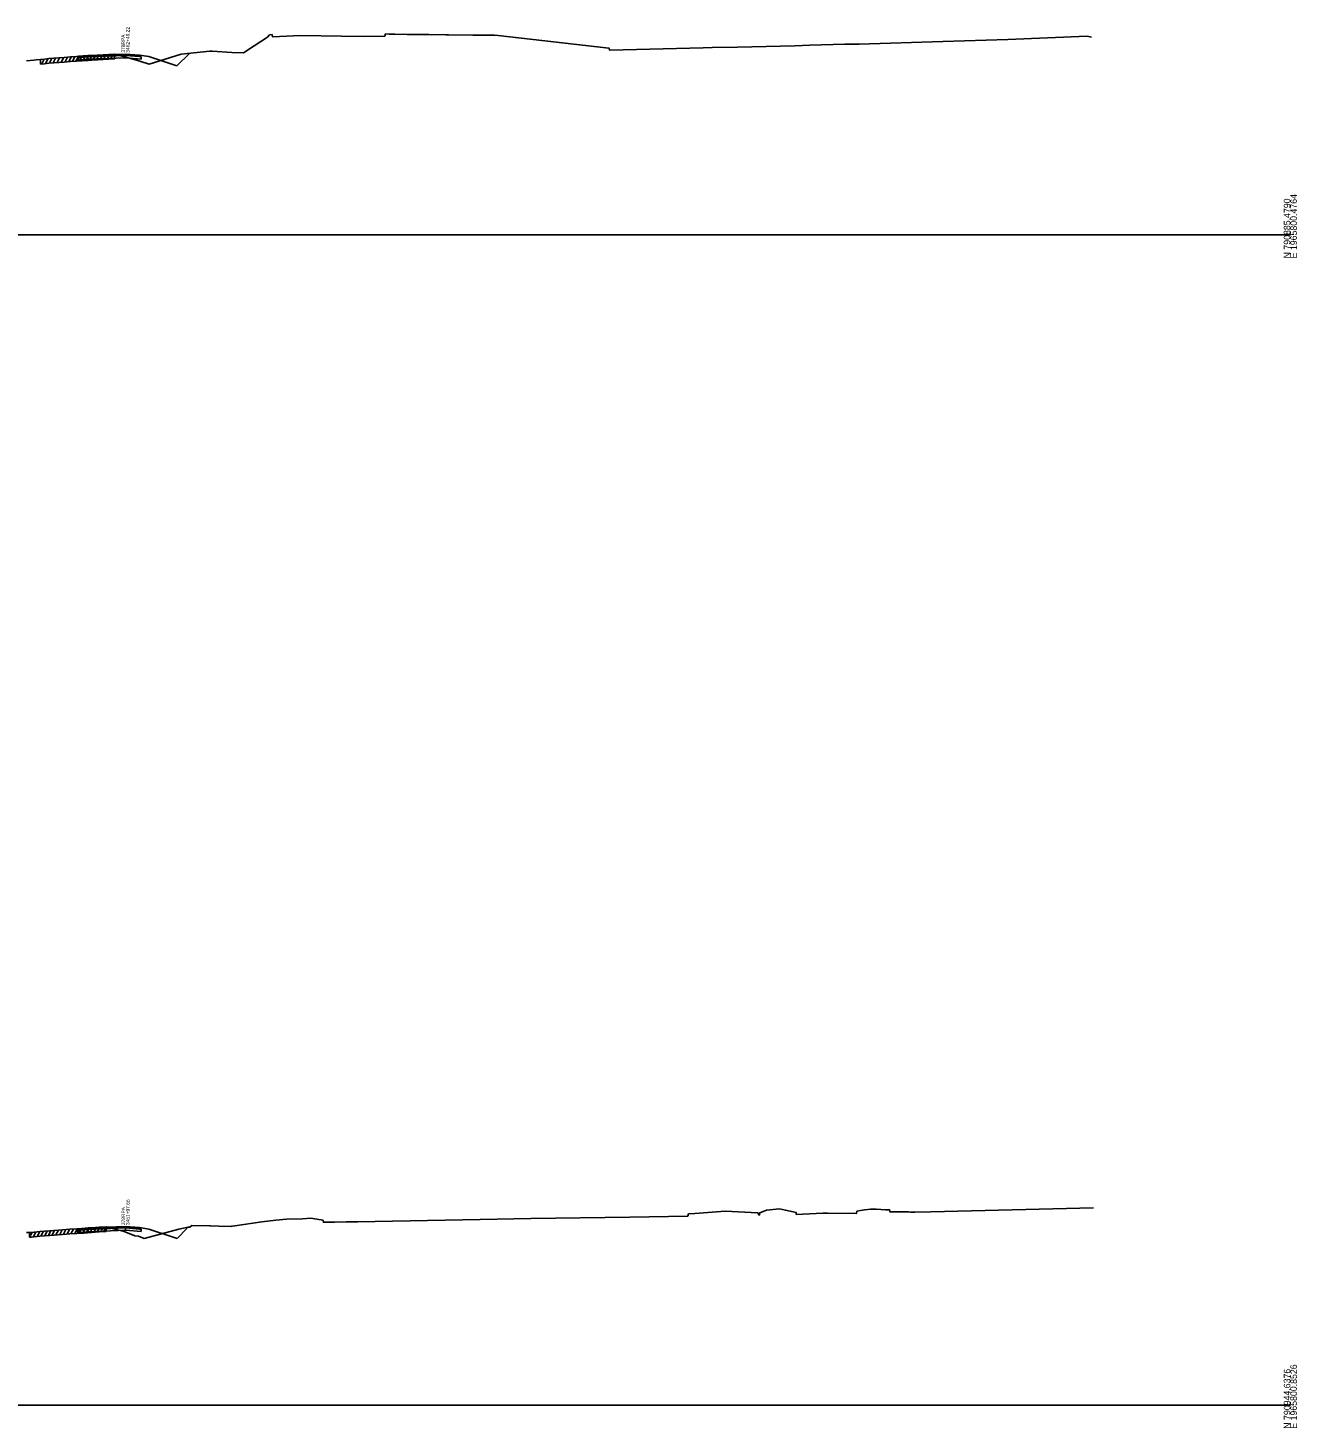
# Model space of a CAD drawing. Extents: x 1017 to 19997, y -1947 to 50737.
# Drawn here: x 18661 to 19203, y 11490 to 12088 of the extents above; entities that cross this region are included whole.
import ezdxf

# ---------------------------------------------------------------- set-up
doc = ezdxf.new("R2010")
doc.units = 0
for name, color, linetype in [('RD_GPK_XS_Cell', 7, 'Continuous'), ('RD_XS_Base', 7, 'Continuous'), ('RD_XS_ExGround', 7, 'Continuous'), ('RD_XS_ExPaveRet', 7, 'Continuous'), ('RD_XS_Greenside', 7, 'Continuous'), ('RD_XS_Pave', 7, 'Continuous'), ('RD_XS_PaveOvlay', 7, 'Continuous'), ('RD_XS_TieSlope', 7, 'Continuous'), ('RD_XS_TX_Notes', 7, 'Continuous')]:
    doc.layers.add(name, color=color, linetype=linetype)

msp = doc.modelspace()

# ---------------------------------------------------------------- linework, layer by layer
at = {"layer": 'RD_GPK_XS_Cell'}
for p, q in [((18600, 12000), (19200, 12000)), ((18600, 11500), (19200, 11500))]:
    msp.add_line(p, q, dxfattribs=at)
at = {"layer": 'RD_XS_Base'}
for points in [[(18702.26, 12076.68), (18702.26, 12075.68)], [(18702.26, 12076.68), (18708.26, 12076.2), (18708.96, 12076.15)], [(18708.96, 12076.15), (18708.96, 12075.15)], [(18681.76, 12074.68), (18682.26, 12075.72), (18686.26, 12076.05)], [(18681.76, 12075.68), (18682.26, 12075.72), (18686.26, 12076.05)], [(18681.76, 12074.68), (18681.76, 12075.68)], [(18686.26, 12075.05), (18681.76, 12074.68)], [(18686.26, 12076.05), (18686.26, 12075.05)], [(18702.26, 12075.68), (18686.26, 12075.05)], [(18708.96, 12075.15), (18702.26, 12075.68)], [(18681.81, 11573.77), (18682.31, 11574.81), (18686.31, 11575.13)], [(18681.81, 11574.77), (18682.31, 11574.81), (18686.31, 11575.13)], [(18681.81, 11573.77), (18681.81, 11574.77)], [(18686.31, 11574.13), (18681.81, 11573.77)], [(18686.31, 11575.13), (18686.31, 11574.13)], [(18702.31, 11574.77), (18686.31, 11574.13)], [(18702.31, 11575.77), (18702.31, 11574.77)], [(18702.31, 11575.77), (18708.31, 11575.28), (18709.01, 11575.23)], [(18709.01, 11574.23), (18702.31, 11574.77)], [(18709.01, 11575.23), (18709.01, 11574.23)]]:
    msp.add_lwpolyline(points, dxfattribs=at)
at = {"layer": 'RD_XS_ExGround'}
for points in [[(18660.02, 12074.45), (18663.05, 12074.74), (18664.15, 12074.8), (18666.03, 12075.01), (18667.66, 12075.18), (18669.47, 12075.4), (18676.15, 12075.89), (18678.85, 12076.08), (18686.35, 12076.55), (18687.93, 12076.65), (18690.31, 12076.8), (18697.58, 12077.3), (18700.35, 12076.52), (18704.96, 12075.2), (18708.4, 12074.23), (18712.34, 12072.91), (18721.5, 12075.76), (18726.11, 12077.24), (18738.34, 12078.48), (18739.34, 12078.58), (18747.72, 12077.95), (18752.66, 12077.81), (18757.31, 12080.86), (18762.96, 12084.48), (18763.86, 12085.45), (18764.92, 12085.6), (18765.03, 12084.69), (18777.12, 12085.21), (18794.62, 12084.99), (18804.57, 12084.86), (18813.09, 12084.98), (18813.42, 12085.89), (18814.95, 12085.8), (18817.31, 12085.78), (18822.58, 12085.63), (18831.93, 12085.61), (18839.13, 12085.5), (18840.35, 12085.53), (18850.63, 12085.44), (18859.92, 12085.32), (18861.52, 12085.21), (18908.84, 12079.85), (18909.23, 12078.95), (18943.41, 12079.75), (18949.14, 12079.96), (18952.9, 12080.04), (18963.77, 12080.28), (18988.26, 12080.86), (18994.63, 12081.06), (19009.67, 12081.57), (19010.39, 12081.58), (19010.84, 12081.58), (19011.3, 12081.58), (19015.73, 12081.59), (19051.5, 12082.61), (19079.33, 12083.58), (19113.25, 12084.94), (19115.08, 12084.51)], [(18660, 11573.76), (18661.25, 11573.83), (18662.15, 11573.88), (18665.64, 11574.28), (18671.85, 11574.75), (18675.32, 11575.03), (18678.51, 11575.23), (18684.44, 11575.6), (18691.07, 11576.07), (18693.96, 11576.26), (18698.37, 11575.17), (18701.66, 11574.28), (18706.29, 11572.44), (18707.8, 11572.22), (18710.21, 11571.28), (18725.04, 11575.27), (18729.1, 11576.11), (18729.73, 11576.18), (18730.63, 11576.89), (18738.12, 11576.71), (18738.57, 11576.65), (18742.12, 11576.55), (18747.25, 11576.4), (18747.78, 11576.51), (18749.02, 11576.71), (18760.61, 11578.4), (18766.52, 11579.12), (18771.04, 11579.52), (18777.87, 11579.73), (18781.43, 11579.97), (18784.06, 11579.48), (18786.71, 11579.09), (18786.82, 11578.19), (18790.77, 11578.2), (18791.63, 11578.2), (18796.64, 11578.32), (18801.43, 11578.37), (18853.89, 11579.35), (18875.53, 11579.77), (18917.73, 11580.44), (18942.5, 11580.86), (18942.87, 11581.77), (18945.61, 11581.88), (18958.51, 11582.88), (18972.51, 11582.23), (18972.88, 11581.35), (18973.19, 11581.35), (18973.29, 11582.25), (18976.12, 11583.38), (18981.67, 11583.9), (18984.23, 11583.32), (18988.79, 11582.43), (18988.89, 11581.53), (19000.31, 11582.05), (19000.98, 11582.11), (19001.64, 11582.11), (19002.22, 11582.1), (19014.69, 11581.99), (19014.82, 11582.9), (19016.38, 11583.24), (19018.08, 11583.53), (19019.43, 11583.71), (19020.63, 11583.82), (19021.78, 11583.87), (19022.97, 11583.87), (19027.08, 11583.47), (19028.32, 11583.58), (19028.71, 11583.62), (19028.81, 11582.72), (19032.19, 11582.67), (19036.9, 11582.59), (19037.66, 11582.57), (19039.49, 11582.55), (19046.45, 11582.73), (19115.85, 11584.41)]]:
    msp.add_lwpolyline(points, dxfattribs=at)
at = {"layer": 'RD_XS_ExPaveRet'}
for p, q in [((18679.59, 12074.13), (18680.63, 12076.19)), ((18681.13, 12074.22), (18682.16, 12076.29)), ((18682.63, 12074.32), (18683.66, 12076.38)), ((18684.12, 12074.41), (18685.15, 12076.47)), ((18685.42, 12074.49), (18686.45, 12076.55)), ((18686.87, 12074.58), (18687.9, 12076.64)), ((18688.38, 12074.68), (18689.41, 12076.74)), ((18689.89, 12074.78), (18690.92, 12076.84)), ((18691.4, 12074.88), (18692.44, 12076.95)), ((18692.91, 12074.98), (18693.95, 12077.05)), ((18694.42, 12075.08), (18695.46, 12077.15)), ((18695.93, 12075.19), (18696.97, 12077.26)), ((18697.58, 12075.3), (18697.58, 12077.3)), ((18666.03, 12073.01), (18666.03, 12075.01)), ((18666.51, 12073.06), (18667.57, 12075.17)), ((18668.14, 12073.24), (18669.2, 12075.37)), ((18669.76, 12073.42), (18670.8, 12075.5)), ((18671.36, 12073.54), (18672.39, 12075.61)), ((18673.02, 12073.66), (18674.05, 12075.74)), ((18674.85, 12073.79), (18675.89, 12075.87)), ((18676.45, 12073.91), (18677.49, 12075.99)), ((18678.05, 12074.03), (18679.09, 12076.1)), ((18697.44, 12075.29), (18697.58, 12075.57)), ((18661.25, 11571.83), (18661.25, 11573.83)), ((18661.32, 11571.83), (18662.36, 11573.9)), ((18662.92, 11571.97), (18663.98, 11574.09)), ((18664.56, 11572.15), (18665.62, 11574.27)), ((18666.18, 11572.32), (18667.22, 11574.4)), ((18667.78, 11572.44), (18668.82, 11574.52)), ((18669.38, 11572.56), (18670.42, 11574.64)), ((18670.98, 11572.69), (18672.02, 11574.77)), ((18672.58, 11572.81), (18673.62, 11574.89)), ((18674.18, 11572.94), (18675.22, 11575.02)), ((18675.79, 11573.06), (18676.82, 11575.12)), ((18677.4, 11573.16), (18678.43, 11575.22)), ((18678.98, 11573.26), (18680.01, 11575.32)), ((18680.63, 11573.36), (18681.66, 11575.42)), ((18682.45, 11573.47), (18683.49, 11575.54)), ((18684.04, 11573.57), (18685.08, 11575.64)), ((18685.64, 11573.68), (18686.68, 11575.76)), ((18687.19, 11573.79), (18688.23, 11575.87)), ((18688.73, 11573.91), (18689.77, 11575.98)), ((18690.24, 11574.01), (18691.27, 11576.09)), ((18691.73, 11574.12), (18692.77, 11576.18)), ((18693.03, 11574.2), (18693.96, 11576.06)), ((18693.96, 11574.26), (18693.96, 11576.26))]:
    msp.add_line(p, q, dxfattribs=at)
for points in [[(18666.03, 12073.01), (18667.66, 12073.18), (18669.47, 12073.4), (18676.15, 12073.89), (18678.85, 12074.08), (18686.35, 12074.55), (18687.93, 12074.65), (18690.31, 12074.8), (18697.58, 12075.3)], [(18661.25, 11571.83), (18662.15, 11571.88), (18665.64, 11572.28), (18671.85, 11572.75), (18675.32, 11573.03), (18678.51, 11573.23), (18684.44, 11573.6), (18691.07, 11574.07), (18693.96, 11574.26)]]:
    msp.add_lwpolyline(points, dxfattribs=at)
at = {"layer": 'RD_XS_Greenside'}
for points in [[(18708.26, 12076.84), (18712.26, 12076.2)], [(18712.26, 12076.2), (18724.26, 12072.2)], [(18708.31, 11575.92), (18712.31, 11575.28)], [(18712.31, 11575.28), (18724.31, 11571.28)]]:
    msp.add_lwpolyline(points, dxfattribs=at)
at = {"layer": 'RD_XS_Pave'}
for points in [[(18686.26, 12076.36), (18682.26, 12076.04)], [(18702.26, 12077), (18686.26, 12076.36)], [(18686.26, 12076.05), (18702.26, 12076.68)], [(18686.26, 12076.36), (18686.26, 12076.05)], [(18702.26, 12076.68), (18702.26, 12077)], [(18702.26, 12077), (18708.26, 12076.52)], [(18708.26, 12076.2), (18702.26, 12076.68)], [(18708.26, 12076.52), (18708.26, 12076.2)], [(18682.26, 12075.72), (18686.26, 12076.05)], [(18682.26, 12076.04), (18682.26, 12075.72)], [(18686.31, 11575.45), (18682.31, 11575.13)], [(18682.31, 11575.13), (18682.31, 11574.81)], [(18682.31, 11574.81), (18686.31, 11575.13)], [(18702.31, 11576.09), (18686.31, 11575.45)], [(18686.31, 11575.13), (18702.31, 11575.77)], [(18686.31, 11575.45), (18686.31, 11575.13)], [(18702.31, 11575.77), (18702.31, 11576.09)], [(18702.31, 11576.09), (18708.31, 11575.6)], [(18708.31, 11575.28), (18702.31, 11575.77)], [(18708.31, 11575.6), (18708.31, 11575.28)]]:
    msp.add_lwpolyline(points, dxfattribs=at)
at = {"layer": 'RD_XS_PaveOvlay'}
for points in [[(18686.26, 12076.68), (18682.26, 12076.36)], [(18682.26, 12076.36), (18682.26, 12076.04)], [(18686.26, 12076.68), (18702.26, 12077.32)], [(18686.26, 12076.36), (18686.26, 12076.68)], [(18702.26, 12077.32), (18702.26, 12077)], [(18702.26, 12077.32), (18708.26, 12076.84)], [(18708.26, 12076.84), (18708.26, 12076.52)], [(18686.31, 11575.76), (18682.31, 11575.44)], [(18682.31, 11575.44), (18682.31, 11575.13)], [(18686.31, 11575.76), (18702.31, 11576.4)], [(18686.31, 11575.45), (18686.31, 11575.76)], [(18702.31, 11576.4), (18702.31, 11576.09)], [(18702.31, 11576.4), (18708.31, 11575.92)], [(18708.31, 11575.92), (18708.31, 11575.6)]]:
    msp.add_lwpolyline(points, dxfattribs=at)
at = {"layer": 'RD_XS_TieSlope'}
for points in [[(18724.26, 12072.2), (18729.66, 12077.59)], [(18724.31, 11571.28), (18728.69, 11575.66)]]:
    msp.add_lwpolyline(points, dxfattribs=at)

# ---------------------------------------------------------------- texts
at = {"layer": 'RD_GPK_XS_Cell'}
for s, p in [('E 1965800.4764', (19202.8, 11990)), ('N 790885.4790', (19200, 11990)), ('N 790944.6376', (19200, 11490)), ('E 1965800.8526', (19202.8, 11490))]:
    msp.add_text(s, height=2.8, rotation=90, dxfattribs=at).set_placement(p)
at = {"layer": 'RD_XS_TX_Notes'}
for s, p in [(' 3462+49.22', (18704, 12077.32)), (' 378RPA', (18702.04, 12077.32)), (' 3461+97.66', (18704.05, 11576.4)), (' 378RPA', (18702.1, 11576.4))]:
    msp.add_text(s, height=1.5, rotation=90, dxfattribs=at).set_placement(p)

doc.saveas('drawing.dxf')
